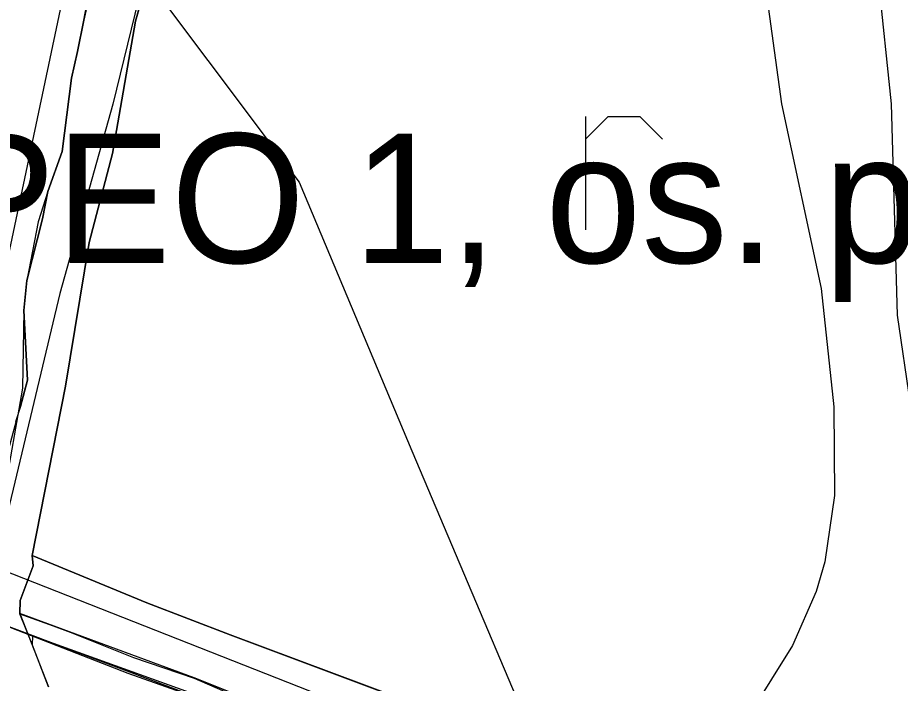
# Model space of a CAD drawing. Extents: x -662620 to -656370, y -1067090 to -1062990.
# Drawn here: x -657636.4 to -657465.6, y -1064024.9 to -1063896.2 of the extents above; entities that cross this region are included whole.
import ezdxf

# ---------------------------------------------------------------- set-up
doc = ezdxf.new("R2010")
doc.units = 0
for name, color, linetype in [('ELEK__VEDENÍ_VN_-_NADZEMNÍ', 7, 'Continuous'), ('LOKÁLNÍ_BIOCENTRUM_-_NAVRŽENÝ', 7, 'Continuous'), ('Ochr__pás__vod__zdroje_II__stupně', 7, 'Continuous'), ('Organizacni_opatreni_ochranne_zatravnení__protierozni_rozmistovani_plodin__osevni_postup__stridani_plodin', 7, 'Continuous'), ('ORNÁ_PŮDA_-_STÁVAJÍCÍ', 7, 'Continuous'), ('ORNÁ_PŮDA_-_ZNAČKA', 7, 'Continuous'), ('OSTATNÍ_PLOCHA_-_STÁVAJÍCÍ', 7, 'Continuous'), ('Regionální_biokoridor_-_navržený', 7, 'Continuous'), ('SILNICE_II__TŘÍDY_A_III__TŘÍDY', 7, 'Continuous'), ('TRVALÝ_TRÁVNÍ_POROST_-_NAVRŽENÝ', 7, 'Continuous'), ('VODNÍ_PLOCHA_-_STÁVAJÍCÍ', 7, 'Continuous'), ('VRSTEVNICE_ZDŮRAZNĚNÁ', 7, 'Continuous'), ('VRSTEVNICE_ZÁKLADNÍ', 7, 'Continuous')]:
    doc.layers.add(name, color=color, linetype=linetype)

msp = doc.modelspace()

# ---------------------------------------------------------------- linework, layer by layer
at = {"layer": 'ELEK__VEDENÍ_VN_-_NADZEMNÍ'}
msp.add_lwpolyline([(-657634.95, -1063857.32), (-657581.96, -1063927.98), (-657560.19, -1063979.98), (-657528.35, -1064055.02), (-657499.38, -1064123.52), (-657468.5, -1064196.97)], dxfattribs=at)
at = {"layer": 'LOKÁLNÍ_BIOCENTRUM_-_NAVRŽENÝ'}
msp.add_lwpolyline([(-657685.84, -1064054.31), (-657692.49, -1064013.17), (-657694.86, -1063995.44), (-657695.93, -1063986.99), (-657648.17, -1064010.07), (-657643.29, -1064011.27), (-657640.95, -1064012.93), (-657636.47, -1064014.66), (-657615.1, -1064022.96), (-657557.94, -1064043.24)], dxfattribs=at)
at = {"layer": 'Ochr__pás__vod__zdroje_II__stupně'}
msp.add_lwpolyline([(-657595.77, -1063736.63), (-657613.59, -1063825.23), (-657649.12, -1063993.23), (-657646.25, -1064010.94), (-657514.23, -1064060.49), (-657447.29, -1064081.53), (-657429.12, -1064079.62), (-657407.6, -1064077.71), (-657396.13, -1064070.53), (-657384.65, -1064054.75), (-657375.57, -1064035.15), (-657364.57, -1064003.11), (-657352.68, -1063948.94), (-657307.8, -1063808.07), (-657262.97, -1063854.18), (-657166.64, -1063958.15)], dxfattribs=at)
at = {"layer": 'Organizacni_opatreni_ochranne_zatravnení__protierozni_rozmistovani_plodin__osevni_postup__stridani_plodin'}
msp.add_lwpolyline([(-657549.58, -1064032.65), (-657595.3, -1064015.59), (-657611.45, -1064009.34), (-657633.62, -1064000.23), (-657627.16, -1063967.47), (-657622.58, -1063939.67), (-657618.08, -1063922.48), (-657613.65, -1063896.85), (-657608.46, -1063878.68), (-657602.75, -1063853.32), (-657600.5, -1063841.84), (-657603.42, -1063828.27), (-657596.87, -1063814.23), (-657596.78, -1063803.49), (-657584.99, -1063760.9), (-657579.34, -1063729.56)], dxfattribs=at)
at = {"layer": 'ORNÁ_PŮDA_-_STÁVAJÍCÍ'}
for p, q in [((-657613.65, -1063896.85), (-657608.46, -1063878.68)), ((-657622.41, -1063890.33), (-657623.65, -1063896.66)), ((-657623.65, -1063896.66), (-657624.88, -1063902.74)), ((-657618.08, -1063922.48), (-657613.65, -1063896.85)), ((-657624.88, -1063902.74), (-657626.04, -1063907.92)), ((-657626.04, -1063907.92), (-657627.84, -1063922.1)), ((-657627.84, -1063922.1), (-657630.57, -1063929.82)), ((-657622.58, -1063939.67), (-657618.08, -1063922.48)), ((-657630.57, -1063929.82), (-657631.63, -1063935.09)), ((-657631.63, -1063935.09), (-657634.63, -1063947.04)), ((-657627.16, -1063967.47), (-657622.58, -1063939.67)), ((-657634.63, -1063947.04), (-657635.23, -1063952.84)), ((-657635.23, -1063952.84), (-657634.51, -1063966.33)), ((-657634.51, -1063966.33), (-657635.88, -1063971.37)), ((-657633.62, -1064000.23), (-657627.16, -1063967.47)), ((-657635.88, -1063971.37), (-657636.83, -1063974.38)), ((-657611.45, -1064009.34), (-657633.62, -1064000.23)), ((-657595.3, -1064015.59), (-657611.45, -1064009.34)), ((-657633.58, -1064017.56), (-657636, -1064011.5)), ((-657636, -1064011.5), (-657629.55, -1064013.84)), ((-657629.55, -1064013.84), (-657626.3, -1064015.04)), ((-657626.3, -1064015.04), (-657614.04, -1064019.95)), ((-657549.58, -1064032.65), (-657595.3, -1064015.59)), ((-657630.46, -1064025.62), (-657633.58, -1064017.56)), ((-657614.04, -1064019.95), (-657602.25, -1064023.93)), ((-657602.25, -1064023.93), (-657587.9, -1064030.17))]:
    msp.add_line(p, q, dxfattribs=at)
for points in [[(-657549.58, -1064032.65), (-657595.3, -1064015.59), (-657611.45, -1064009.34), (-657633.62, -1064000.23), (-657627.16, -1063967.47), (-657622.58, -1063939.67), (-657618.08, -1063922.48), (-657613.65, -1063896.85), (-657608.46, -1063878.68), (-657602.75, -1063853.32), (-657600.5, -1063841.84), (-657603.42, -1063828.27), (-657596.87, -1063814.23), (-657596.78, -1063803.49), (-657584.99, -1063760.9), (-657579.34, -1063729.56)], [(-657622.41, -1063890.33), (-657623.65, -1063896.66), (-657624.88, -1063902.74), (-657626.04, -1063907.92), (-657627.84, -1063922.1), (-657630.57, -1063929.82), (-657631.63, -1063935.09), (-657634.63, -1063947.04), (-657635.23, -1063952.84), (-657634.51, -1063966.33), (-657635.88, -1063971.37), (-657636.83, -1063974.38)], [(-657630.46, -1064025.62), (-657633.58, -1064017.56), (-657636, -1064011.5), (-657629.55, -1064013.84), (-657626.3, -1064015.04), (-657614.04, -1064019.95), (-657602.25, -1064023.93), (-657587.9, -1064030.17)]]:
    msp.add_lwpolyline(points, dxfattribs=at)
at = {"layer": 'ORNÁ_PŮDA_-_ZNAČKA'}
for points in [[(-657526.58, -1063915.31), (-657526.58, -1063937.24)], [(-657526.58, -1063919.7), (-657522.19, -1063915.31)], [(-657522.19, -1063915.31), (-657516.06, -1063915.31)], [(-657516.06, -1063915.31), (-657511.67, -1063919.7)]]:
    msp.add_lwpolyline(points, dxfattribs=at)
at = {"layer": 'OSTATNÍ_PLOCHA_-_STÁVAJÍCÍ'}
for p, q in [((-657633.43, -1064002.19), (-657633.62, -1064000.23)), ((-657633.62, -1064000.23), (-657611.45, -1064009.34)), ((-657633.43, -1064002.19), (-657633.62, -1064000.23)), ((-657633.62, -1064000.23), (-657611.45, -1064009.34)), ((-657635.95, -1064008.93), (-657633.43, -1064002.19)), ((-657635.95, -1064008.93), (-657633.43, -1064002.19)), ((-657636.03, -1064011.45), (-657635.95, -1064008.93)), ((-657636.03, -1064011.45), (-657635.95, -1064008.93)), ((-657611.45, -1064009.34), (-657595.3, -1064015.59)), ((-657611.45, -1064009.34), (-657595.3, -1064015.59)), ((-657602.27, -1064023.9), (-657636.03, -1064011.45)), ((-657602.27, -1064023.9), (-657636.03, -1064011.45)), ((-657595.3, -1064015.59), (-657549.58, -1064032.65)), ((-657595.3, -1064015.59), (-657549.58, -1064032.65)), ((-657569.15, -1064037.07), (-657602.27, -1064023.9)), ((-657569.15, -1064037.07), (-657602.27, -1064023.9))]:
    msp.add_line(p, q, dxfattribs=at)
msp.add_lwpolyline([(-657569.15, -1064037.07), (-657602.27, -1064023.9), (-657636.03, -1064011.45), (-657635.95, -1064008.93), (-657633.43, -1064002.19), (-657633.62, -1064000.23), (-657611.45, -1064009.34), (-657595.3, -1064015.59), (-657549.58, -1064032.65)], dxfattribs=at)
msp.add_lwpolyline([(-657569.15, -1064037.07), (-657602.27, -1064023.9), (-657636.03, -1064011.45), (-657635.95, -1064008.93), (-657633.43, -1064002.19), (-657633.62, -1064000.23), (-657611.45, -1064009.34), (-657595.3, -1064015.59), (-657549.58, -1064032.65)], dxfattribs=at)
at = {"layer": 'Regionální_biokoridor_-_navržený'}
msp.add_lwpolyline([(-657573.06, -1063701.39), (-657596.97, -1063821.92), (-657608.79, -1063875.11), (-657618.02, -1063912.91), (-657628.29, -1063949.52), (-657640.08, -1063998.75), (-657639.41, -1063998.99), (-657639.99, -1064001.34), (-657643.29, -1064011.27), (-657648.17, -1064010.07), (-657695.93, -1063986.99), (-657689.17, -1063975.81), (-657678.89, -1063950.67), (-657655.48, -1063883.35), (-657637.58, -1063821.9), (-657620.86, -1063764.51), (-657610.35, -1063700.66)], dxfattribs=at)
at = {"layer": 'SILNICE_II__TŘÍDY_A_III__TŘÍDY'}
msp.add_lwpolyline([(-658537.53, -1064703.19), (-658510.68, -1064674.03), (-658492.63, -1064651.35), (-658479.67, -1064624.04), (-658422.27, -1064443.06), (-658078.82, -1064147.74), (-657816.84, -1063964.45), (-657793.69, -1063952.41), (-657766.85, -1063952.41), (-657741.85, -1063962.6), (-657697.42, -1063980.18), (-657462.28, -1064072.76), (-657438.21, -1064078.31), (-657414.14, -1064070.91), (-657395.63, -1064057.95), (-657315.13, -1063796.42)], dxfattribs=at)
at = {"layer": 'TRVALÝ_TRÁVNÍ_POROST_-_NAVRŽENÝ'}
for points in [[(-657621.28, -1063886.07), (-657623.64, -1063896.66), (-657624.87, -1063902.74), (-657626.04, -1063907.92), (-657627.83, -1063922.1), (-657630.57, -1063929.82), (-657632.43, -1063935.67), (-657634.63, -1063947.04), (-657635.23, -1063952.84), (-657635.48, -1063967.84), (-657639.2, -1063988.84), (-657641.49, -1063993.77), (-657644.03, -1063995.55), (-657659.55, -1063990.51), (-657673.83, -1063985.06), (-657688.9, -1063976.78), (-657677.65, -1063950.69), (-657637.58, -1063821.9)], [(-657630.46, -1064025.62), (-657633.58, -1064017.56), (-657633.47, -1064015.78), (-657508.39, -1064060.84)]]:
    msp.add_lwpolyline(points, dxfattribs=at)
at = {"layer": 'VODNÍ_PLOCHA_-_STÁVAJÍCÍ'}
for p, q in [((-657608.46, -1063878.68), (-657613.65, -1063896.85)), ((-657623.64, -1063896.66), (-657622.4, -1063890.32)), ((-657624.87, -1063902.74), (-657623.64, -1063896.66)), ((-657613.65, -1063896.85), (-657618.08, -1063922.48)), ((-657626.04, -1063907.92), (-657624.87, -1063902.74)), ((-657627.83, -1063922.1), (-657626.04, -1063907.92)), ((-657630.57, -1063929.82), (-657627.83, -1063922.1)), ((-657618.08, -1063922.48), (-657622.58, -1063939.67)), ((-657631.62, -1063935.09), (-657630.57, -1063929.82)), ((-657634.63, -1063947.04), (-657631.62, -1063935.09)), ((-657622.58, -1063939.67), (-657627.16, -1063967.47)), ((-657635.23, -1063952.84), (-657634.63, -1063947.04)), ((-657634.51, -1063966.33), (-657635.23, -1063952.84)), ((-657638.3, -1063980.28), (-657634.51, -1063966.33)), ((-657627.16, -1063967.47), (-657633.62, -1064000.23)), ((-657633.62, -1064000.23), (-657633.43, -1064002.19)), ((-657633.43, -1064002.19), (-657635.95, -1064008.93)), ((-657635.95, -1064008.93), (-657636.03, -1064011.45)), ((-657636.03, -1064011.45), (-657630.48, -1064025.61))]:
    msp.add_line(p, q, dxfattribs=at)
for points in [[(-657579.34, -1063729.56), (-657584.99, -1063760.9), (-657596.78, -1063803.49), (-657596.87, -1063814.23), (-657603.42, -1063828.27), (-657600.5, -1063841.84), (-657602.75, -1063853.32), (-657608.46, -1063878.68), (-657613.65, -1063896.85), (-657618.08, -1063922.48), (-657622.58, -1063939.67), (-657627.16, -1063967.47), (-657633.62, -1064000.23), (-657633.43, -1064002.19), (-657635.95, -1064008.93), (-657636.03, -1064011.45), (-657630.48, -1064025.61)], [(-657639.62, -1064030.02), (-657641.75, -1064018.37), (-657647.2, -1064012.82), (-657647.81, -1064007.04), (-657647.2, -1064004.57), (-657644.77, -1063997.71), (-657644.03, -1063995.55), (-657641.49, -1063993.77), (-657639.62, -1063986.5), (-657638.3, -1063980.28), (-657634.51, -1063966.33), (-657635.23, -1063952.84), (-657634.63, -1063947.04), (-657631.62, -1063935.09), (-657630.57, -1063929.82), (-657627.83, -1063922.1), (-657626.04, -1063907.92), (-657624.87, -1063902.74), (-657623.64, -1063896.66), (-657622.4, -1063890.32)]]:
    msp.add_lwpolyline(points, dxfattribs=at)
at = {"layer": 'VRSTEVNICE_ZDŮRAZNĚNÁ'}
msp.add_lwpolyline([(-657436.78, -1064032.9), (-657446.65, -1064015.47), (-657458.23, -1063988.02), (-657463.66, -1063970.87), (-657466.23, -1063953.72), (-657467.37, -1063912.84), (-657472.38, -1063864.53), (-657473.09, -1063838.52), (-657472.38, -1063827.37), (-657470.66, -1063816.22), (-657463.66, -1063790.21), (-657458.51, -1063756.76), (-657456.08, -1063745.61), (-657443.93, -1063712.16)], dxfattribs=at)
at = {"layer": 'VRSTEVNICE_ZÁKLADNÍ'}
msp.add_lwpolyline([(-657485.24, -1063651.85), (-657485.67, -1063667.28), (-657484.95, -1063677.29), (-657482.24, -1063694.44), (-657483.24, -1063710.45), (-657492.1, -1063749.61), (-657492.67, -1063756.19), (-657492.67, -1063773.63), (-657490.67, -1063806.79), (-657490.67, -1063815.93), (-657494.39, -1063864.24), (-657493.53, -1063877.11), (-657488.67, -1063912.84), (-657480.95, -1063948.57), (-657478.52, -1063971.44), (-657478.38, -1063988.6), (-657480.24, -1064001.46), (-657481.95, -1064007.18), (-657486.53, -1064017.61), (-657494.67, -1064030.62), (-657501.11, -1064039.34), (-657506.82, -1064045.77)], dxfattribs=at)
msp.add_lwpolyline([(-657485.24, -1063651.85), (-657485.67, -1063667.28), (-657484.95, -1063677.29), (-657482.24, -1063694.44), (-657483.24, -1063710.45), (-657492.1, -1063749.61), (-657492.67, -1063756.19), (-657492.67, -1063773.63), (-657490.67, -1063806.79), (-657490.67, -1063815.93), (-657494.39, -1063864.24), (-657493.53, -1063877.11), (-657488.67, -1063912.84), (-657480.95, -1063948.57), (-657478.52, -1063971.44), (-657478.38, -1063988.6), (-657480.24, -1064001.46), (-657481.95, -1064007.18), (-657486.53, -1064017.61), (-657494.67, -1064030.62), (-657501.11, -1064039.34), (-657506.82, -1064045.77)], dxfattribs=at)

# ---------------------------------------------------------------- texts
at = {"layer": 'Organizacni_opatreni_ochranne_zatravnení__protierozni_rozmistovani_plodin__osevni_postup__stridani_plodin'}
msp.add_text('PEO 1, os. postup', height=25, dxfattribs=at).set_placement((-657651.4, -1063943.62))

doc.saveas('drawing.dxf')
